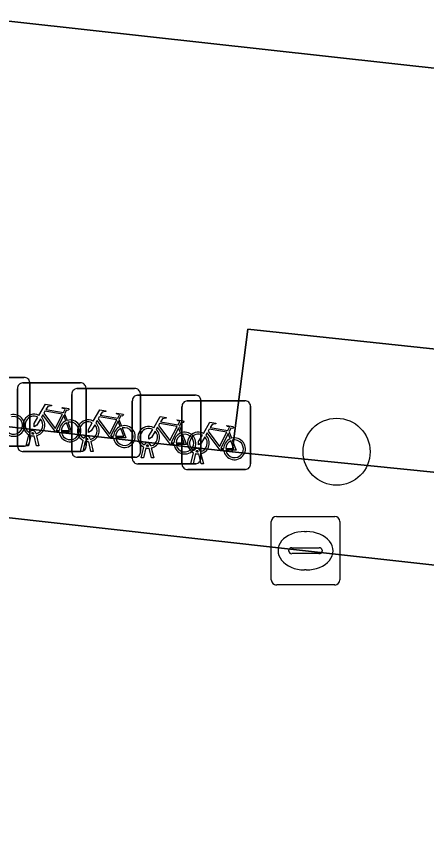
# Model space of a CAD drawing. Extents: x 162026 to 163502, y 387295 to 388169.
# Drawn here: x 162314.37 to 162320.36, y 387541.99 to 387553.98 of the extents above; entities that cross this region are included whole.
import ezdxf

# ---------------------------------------------------------------- set-up
doc = ezdxf.new("R2010")
doc.units = 0
for name, color, linetype in [('IMGEO_Boom', 7, 'Continuous'), ('IMGEO_Fietsenrek', 7, 'Continuous'), ('IMGEO_Groenvoorziening', 7, 'Continuous'), ('IMGEO_Kolk', 7, 'Continuous'), ('IMGEO_Pand', 7, 'Continuous'), ('IMGEO_Rijbaan_lokaal_gesloten', 7, 'Continuous'), ('IMGEO_Voetpad_open', 7, 'Continuous')]:
    doc.layers.add(name, color=color, linetype=linetype)

msp = doc.modelspace()

# ---------------------------------------------------------------- linework, layer by layer
at = {"layer": 'IMGEO_Boom'}
msp.add_circle((162319.044, 387547.635), 0.489, dxfattribs=at)
at = {"layer": 'IMGEO_Fietsenrek'}
for p, q in [((162313.64, 387548.718), (162314.481, 387548.718)), ((162314.481, 387548.718), (162313.64, 387548.718)), ((162314.387, 387547.714), (162314.387, 387548.555)), ((162314.387, 387548.555), (162314.387, 387547.714)), ((162314.462, 387548.639), (162315.303, 387548.639)), ((162315.303, 387548.639), (162314.462, 387548.639)), ((162314.565, 387548.643), (162314.565, 387547.802)), ((162314.565, 387547.802), (162314.565, 387548.643)), ((162315.255, 387548.556), (162316.096, 387548.556)), ((162316.096, 387548.556), (162315.255, 387548.556)), ((162315.387, 387548.564), (162315.387, 387547.723)), ((162315.387, 387547.723), (162315.387, 387548.564)), ((162315.18, 387547.631), (162315.18, 387548.472)), ((162315.18, 387548.472), (162315.18, 387547.631)), ((162316.137, 387548.46), (162316.978, 387548.46)), ((162316.978, 387548.46), (162316.137, 387548.46)), ((162316.18, 387548.481), (162316.18, 387547.64)), ((162316.18, 387547.64), (162316.18, 387548.481)), ((162316.062, 387547.535), (162316.062, 387548.376)), ((162316.062, 387548.376), (162316.062, 387547.535)), ((162316.862, 387548.377), (162317.703, 387548.377)), ((162317.703, 387548.377), (162316.862, 387548.377)), ((162317.062, 387548.385), (162317.062, 387547.544)), ((162317.062, 387547.544), (162317.062, 387548.385)), ((162315.074, 387548.188), (162315.11, 387548.093)), ((162316.787, 387547.452), (162316.787, 387548.293)), ((162316.787, 387548.293), (162316.787, 387547.452)), ((162317.787, 387548.302), (162317.787, 387547.461)), ((162317.787, 387547.461), (162317.787, 387548.302)), ((162315.867, 387548.105), (162315.903, 387548.01)), ((162316.749, 387548.009), (162316.785, 387547.914)), ((162314.514, 387547.723), (162314.553, 387547.883)), ((162314.583, 387547.871), (162314.548, 387547.723)), ((162314.625, 387547.895), (162314.624, 387547.899)), ((162314.666, 387547.723), (162314.632, 387547.865)), ((162314.656, 387547.906), (162314.657, 387547.899)), ((162314.664, 387547.869), (162314.699, 387547.723)), ((162317.474, 387547.926), (162317.51, 387547.831)), ((162314.49, 387547.718), (162313.649, 387547.718)), ((162313.649, 387547.718), (162314.49, 387547.718)), ((162314.548, 387547.723), (162314.514, 387547.723)), ((162314.699, 387547.723), (162314.666, 387547.723)), ((162315.307, 387547.64), (162315.346, 387547.8)), ((162315.376, 387547.788), (162315.341, 387547.64)), ((162315.418, 387547.812), (162315.417, 387547.816)), ((162315.459, 387547.64), (162315.425, 387547.782)), ((162315.449, 387547.823), (162315.45, 387547.816)), ((162315.457, 387547.786), (162315.492, 387547.64)), ((162316.3, 387547.716), (162316.299, 387547.72)), ((162316.331, 387547.727), (162316.332, 387547.72)), ((162315.312, 387547.639), (162314.471, 387547.639)), ((162314.471, 387547.639), (162315.312, 387547.639)), ((162315.341, 387547.64), (162315.307, 387547.64)), ((162315.492, 387547.64), (162315.459, 387547.64)), ((162316.189, 387547.544), (162316.228, 387547.704)), ((162316.258, 387547.692), (162316.223, 387547.544)), ((162316.341, 387547.544), (162316.307, 387547.686)), ((162316.339, 387547.69), (162316.374, 387547.544)), ((162316.914, 387547.461), (162316.953, 387547.621)), ((162316.983, 387547.609), (162316.948, 387547.461)), ((162317.025, 387547.633), (162317.024, 387547.637)), ((162317.066, 387547.461), (162317.032, 387547.603)), ((162317.056, 387547.644), (162317.057, 387547.637)), ((162317.064, 387547.607), (162317.099, 387547.461)), ((162316.105, 387547.556), (162315.264, 387547.556)), ((162315.264, 387547.556), (162316.105, 387547.556)), ((162316.223, 387547.544), (162316.189, 387547.544)), ((162316.374, 387547.544), (162316.341, 387547.544)), ((162316.987, 387547.46), (162316.146, 387547.46)), ((162316.146, 387547.46), (162316.987, 387547.46)), ((162317.712, 387547.377), (162316.871, 387547.377)), ((162316.871, 387547.377), (162317.712, 387547.377)), ((162316.948, 387547.461), (162316.914, 387547.461)), ((162317.099, 387547.461), (162317.066, 387547.461))]:
    msp.add_line(p, q, dxfattribs=at)
for points in [[(162314.7, 387548.165), (162314.795, 387548.329), (162314.881, 387548.315), (162314.883, 387548.306), (162314.827, 387548.295), (162314.8, 387548.25), (162315.056, 387548.209)], [(162315.043, 387548.184), (162314.786, 387548.225), (162314.769, 387548.196), (162314.936, 387547.976), (162315.043, 387548.184)], [(162315.056, 387548.209), (162315.081, 387548.258), (162315.075, 387548.262), (162315.052, 387548.266), (162315.04, 387548.273), (162315.039, 387548.276), (162315.041, 387548.281), (162315.136, 387548.266), (162315.138, 387548.256), (162315.128, 387548.243), (162315.116, 387548.237), (162315.102, 387548.243), (162315.074, 387548.188)], [(162315.493, 387548.082), (162315.588, 387548.246), (162315.674, 387548.232), (162315.676, 387548.223), (162315.62, 387548.212), (162315.593, 387548.167), (162315.849, 387548.126)], [(162315.849, 387548.126), (162315.874, 387548.175), (162315.868, 387548.179), (162315.845, 387548.183), (162315.833, 387548.19), (162315.832, 387548.193), (162315.834, 387548.198), (162315.929, 387548.183), (162315.931, 387548.173), (162315.921, 387548.16), (162315.909, 387548.154), (162315.895, 387548.16), (162315.867, 387548.105)], [(162314.721, 387548.113), (162314.669, 387548.023), (162314.629, 387547.998), (162314.63, 387548.045), (162314.685, 387548.139)], [(162314.996, 387547.921), (162314.946, 387547.921), (162314.755, 387548.172), (162314.736, 387548.14)], [(162315.091, 387548.086), (162315.061, 387548.163), (162314.952, 387547.945), (162314.995, 387547.945)], [(162315.121, 387548.065), (162315.176, 387547.92), (162315.026, 387547.92)], [(162315.789, 387547.838), (162315.739, 387547.838), (162315.548, 387548.089), (162315.529, 387548.057)], [(162315.836, 387548.101), (162315.579, 387548.142), (162315.562, 387548.113), (162315.729, 387547.893), (162315.836, 387548.101)], [(162315.884, 387548.003), (162315.854, 387548.08), (162315.745, 387547.862), (162315.788, 387547.862)], [(162316.375, 387547.986), (162316.47, 387548.15), (162316.556, 387548.136), (162316.558, 387548.127), (162316.502, 387548.116), (162316.475, 387548.071), (162316.731, 387548.03)], [(162316.731, 387548.03), (162316.756, 387548.079), (162316.75, 387548.083), (162316.727, 387548.087), (162316.715, 387548.094), (162316.714, 387548.097), (162316.716, 387548.102), (162316.811, 387548.087), (162316.813, 387548.077), (162316.803, 387548.064), (162316.791, 387548.058), (162316.777, 387548.064), (162316.749, 387548.009)], [(162317.1, 387547.903), (162317.195, 387548.067), (162317.281, 387548.053), (162317.283, 387548.044), (162317.227, 387548.033), (162317.2, 387547.988), (162317.456, 387547.947)], [(162315.025, 387547.945), (162315.145, 387547.944), (162315.101, 387548.058)], [(162315.514, 387548.03), (162315.462, 387547.94), (162315.422, 387547.915), (162315.423, 387547.962), (162315.478, 387548.056)], [(162315.818, 387547.862), (162315.938, 387547.861), (162315.894, 387547.975)], [(162315.914, 387547.982), (162315.969, 387547.837), (162315.819, 387547.837)], [(162316.396, 387547.934), (162316.344, 387547.844), (162316.304, 387547.819), (162316.305, 387547.866), (162316.36, 387547.96)], [(162316.671, 387547.742), (162316.621, 387547.742), (162316.43, 387547.993), (162316.411, 387547.961)], [(162316.718, 387548.005), (162316.461, 387548.046), (162316.444, 387548.017), (162316.611, 387547.797), (162316.718, 387548.005)], [(162316.766, 387547.907), (162316.736, 387547.984), (162316.627, 387547.766), (162316.67, 387547.766)], [(162317.443, 387547.922), (162317.186, 387547.963), (162317.169, 387547.934), (162317.336, 387547.714), (162317.443, 387547.922)], [(162317.456, 387547.947), (162317.481, 387547.996), (162317.475, 387548), (162317.452, 387548.004), (162317.44, 387548.011), (162317.439, 387548.014), (162317.441, 387548.019), (162317.536, 387548.004), (162317.538, 387547.994), (162317.528, 387547.981), (162317.516, 387547.975), (162317.502, 387547.981), (162317.474, 387547.926)], [(162316.7, 387547.766), (162316.82, 387547.765), (162316.776, 387547.879)], [(162316.796, 387547.886), (162316.851, 387547.741), (162316.701, 387547.741)], [(162317.121, 387547.851), (162317.069, 387547.761), (162317.029, 387547.736), (162317.03, 387547.783), (162317.085, 387547.877)], [(162317.396, 387547.659), (162317.346, 387547.659), (162317.155, 387547.91), (162317.136, 387547.878)], [(162317.491, 387547.824), (162317.461, 387547.901), (162317.352, 387547.683), (162317.395, 387547.683)], [(162317.425, 387547.683), (162317.545, 387547.682), (162317.501, 387547.796)], [(162317.521, 387547.803), (162317.576, 387547.658), (162317.426, 387547.658)]]:
    msp.add_lwpolyline(points, dxfattribs=at)
for centre, radius, start, end in [((162314.487, 387548.64), 0.0779, 2.4484, 94.2845), ((162314.487, 387548.64), 0.0779, 2.4484, 94.2845), ((162314.465, 387548.561), 0.0779, 92.4484, 184.2845), ((162314.465, 387548.561), 0.0779, 92.4484, 184.2845), ((162315.258, 387548.478), 0.0779, 92.4484, 184.2845), ((162315.258, 387548.478), 0.0779, 92.4484, 184.2845), ((162315.309, 387548.561), 0.0779, 2.4484, 94.2845), ((162315.309, 387548.561), 0.0779, 2.4484, 94.2845), ((162316.102, 387548.478), 0.0779, 2.4484, 94.2845), ((162316.102, 387548.478), 0.0779, 2.4484, 94.2845), ((162316.14, 387548.382), 0.0779, 92.4484, 184.2845), ((162316.14, 387548.382), 0.0779, 92.4484, 184.2845), ((162316.984, 387548.382), 0.0779, 2.4484, 94.2845), ((162316.984, 387548.382), 0.0779, 2.4484, 94.2845), ((162316.865, 387548.299), 0.0779, 92.4484, 184.2845), ((162316.865, 387548.299), 0.0779, 92.4484, 184.2845), ((162317.709, 387548.299), 0.0779, 2.4484, 94.2845), ((162317.709, 387548.299), 0.0779, 2.4484, 94.2845), ((162314.332, 387548.019), 0.159, 187.0065, 105.7708), ((162314.332, 387548.019), 0.129, 188.6715, 104.5883), ((162314.627, 387548.024), 0.159, 62.6766, 242.1369), ((162314.627, 387548.024), 0.129, 63.3192, 238.903), ((162314.627, 387548.024), 0.129, 283.6043, 43.4302), ((162314.627, 387548.024), 0.159, 283.5766, 46.6042), ((162315.154, 387547.94), 0.159, 113.3408, 178.3217), ((162315.154, 387547.94), 0.159, 187.0065, 105.7708), ((162315.154, 387547.94), 0.129, 188.6715, 104.5883), ((162315.42, 387547.941), 0.159, 62.6766, 242.1369), ((162315.42, 387547.941), 0.129, 63.3192, 238.903), ((162314.607, 387547.895), 0.0499, 12.8025, 158.6934), ((162315.154, 387547.94), 0.129, 113.923, 177.9556), ((162315.42, 387547.941), 0.129, 283.6043, 43.4302), ((162315.42, 387547.941), 0.159, 283.5766, 46.6042), ((162315.947, 387547.857), 0.159, 113.3408, 178.3217), ((162315.947, 387547.857), 0.159, 187.0065, 105.7708), ((162315.947, 387547.857), 0.129, 113.923, 177.9556), ((162315.947, 387547.857), 0.129, 188.6715, 104.5883), ((162316.302, 387547.845), 0.159, 62.6766, 242.1369), ((162316.302, 387547.845), 0.129, 63.3192, 238.903), ((162316.302, 387547.845), 0.159, 283.5766, 46.6042), ((162314.627, 387548.024), 0.159, 253.9967, 271.7867), ((162314.607, 387547.895), 0.0174, 12.8025, 163.4502), ((162314.627, 387548.024), 0.129, 253.415, 269.0204), ((162315.4, 387547.812), 0.0499, 12.8025, 158.6934), ((162315.4, 387547.812), 0.0174, 12.8025, 163.4502), ((162316.302, 387547.845), 0.129, 283.6043, 43.4302), ((162316.829, 387547.761), 0.159, 113.3408, 178.3217), ((162316.829, 387547.761), 0.159, 187.0065, 105.7708), ((162316.829, 387547.761), 0.129, 113.923, 177.9556), ((162316.829, 387547.761), 0.129, 188.6715, 104.5883), ((162317.027, 387547.762), 0.159, 62.6766, 242.1369), ((162317.027, 387547.762), 0.129, 63.3192, 238.903), ((162317.027, 387547.762), 0.129, 283.6043, 43.4302), ((162317.027, 387547.762), 0.159, 283.5766, 46.6042), ((162317.554, 387547.678), 0.159, 187.0065, 105.7708), ((162314.465, 387547.717), 0.0779, 182.4484, 274.2845), ((162314.465, 387547.717), 0.0779, 182.4484, 274.2845), ((162314.487, 387547.796), 0.0779, 272.4484, 4.2845), ((162314.487, 387547.796), 0.0779, 272.4484, 4.2845), ((162315.309, 387547.717), 0.0779, 272.4484, 4.2845), ((162315.309, 387547.717), 0.0779, 272.4484, 4.2845), ((162315.42, 387547.941), 0.159, 253.9967, 271.7867), ((162315.42, 387547.941), 0.129, 253.415, 269.0204), ((162316.282, 387547.716), 0.0499, 12.8025, 158.6934), ((162316.282, 387547.716), 0.0174, 12.8025, 163.4502), ((162316.302, 387547.845), 0.129, 253.415, 269.0204), ((162317.554, 387547.678), 0.159, 113.3408, 178.3217), ((162317.554, 387547.678), 0.129, 113.923, 177.9556), ((162317.554, 387547.678), 0.129, 188.6715, 104.5883), ((162315.258, 387547.634), 0.0779, 182.4484, 274.2845), ((162315.258, 387547.634), 0.0779, 182.4484, 274.2845), ((162316.102, 387547.634), 0.0779, 272.4484, 4.2845), ((162316.102, 387547.634), 0.0779, 272.4484, 4.2845), ((162316.302, 387547.845), 0.159, 253.9967, 271.7867), ((162317.007, 387547.633), 0.0499, 12.8025, 158.6934), ((162317.027, 387547.762), 0.159, 253.9967, 271.7867), ((162317.007, 387547.633), 0.0174, 12.8025, 163.4502), ((162317.027, 387547.762), 0.129, 253.415, 269.0204), ((162316.14, 387547.538), 0.0779, 182.4484, 274.2845), ((162316.14, 387547.538), 0.0779, 182.4484, 274.2845), ((162316.984, 387547.538), 0.0779, 272.4484, 4.2845), ((162316.984, 387547.538), 0.0779, 272.4484, 4.2845), ((162316.865, 387547.455), 0.0779, 182.4484, 274.2845), ((162316.865, 387547.455), 0.0779, 182.4484, 274.2845), ((162317.709, 387547.455), 0.0779, 272.4484, 4.2845), ((162317.709, 387547.455), 0.0779, 272.4484, 4.2845)]:
    msp.add_arc(centre, radius, start, end, dxfattribs=at)
at = {"layer": 'IMGEO_Groenvoorziening'}
for points in [[(162320.504, 387547.333), (162317.521, 387547.632), (162304.856, 387549.053), (162301.909, 387549.364), (162295.563, 387550.049), (162295.461, 387548.755), (162300.729, 387548.178), (162318.59, 387546.192), (162331.98, 387544.706), (162335.41, 387544.327), (162338.051, 387544.035), (162338.197, 387545.367), (162335.201, 387545.678)], [(162320.722, 387549.105), (162317.746, 387549.425), (162317.521, 387547.632), (162320.504, 387547.333)]]:
    msp.add_lwpolyline(points, close=True, dxfattribs=at)
at = {"layer": 'IMGEO_Kolk'}
for p, q in [((162318.164, 387546.692), (162319.016, 387546.692)), ((162318.089, 387545.766), (162318.089, 387546.618)), ((162319.09, 387546.618), (162319.09, 387545.766)), ((162318.577, 387546.472), (162318.602, 387546.472)), ((162318.348, 387546.186), (162318.348, 387546.198)), ((162318.786, 387546.149), (162318.388, 387546.149)), ((162318.391, 387546.235), (162318.789, 387546.235)), ((162318.832, 387546.198), (162318.832, 387546.186)), ((162318.6, 387545.912), (162318.575, 387545.912)), ((162319.016, 387545.692), (162318.164, 387545.692))]:
    msp.add_line(p, q, dxfattribs=at)
for points in [[(162318.164, 387546.692), (162319.016, 387546.692)], [(162318.089, 387545.766), (162318.089, 387546.618)], [(162319.09, 387546.618), (162319.09, 387545.766)], [(162319.016, 387545.692), (162318.164, 387545.692)]]:
    msp.add_lwpolyline(points, dxfattribs=at)
for centre, radius, start, end in [((162318.166, 387546.616), 0.0765, 91.552, 178.448), ((162318.166, 387546.616), 0.0765, 91.552, 178.448), ((162319.014, 387546.616), 0.0765, 1.552, 88.448), ((162319.014, 387546.616), 0.0765, 1.552, 88.448), ((162318.388, 387546.195), 0.0403, 85.8775, 175.7526), ((162318.385, 387546.185), 0.0366, 178.938, 274.7102), ((162318.789, 387546.192), 0.043, 264.8664, 352.4533), ((162318.793, 387546.197), 0.0386, 1.7309, 96.639), ((162318.166, 387545.768), 0.0765, 181.552, 268.448), ((162318.166, 387545.768), 0.0765, 181.552, 268.448), ((162319.014, 387545.768), 0.0765, 271.552, 358.448), ((162319.014, 387545.768), 0.0765, 271.552, 358.448)]:
    msp.add_arc(centre, radius, start, end, dxfattribs=at)
for centre, major_axis, ratio, start_param, end_param in [((162318.576, 387546.192), (-0.387, 0.002), 0.722429, 4.712389, 7.853982), ((162318.601, 387546.192), (-0.39, 0.002), 0.717154, 1.570796, 4.712389)]:
    msp.add_ellipse(centre, major_axis=major_axis, ratio=ratio, start_param=start_param, end_param=end_param, dxfattribs=at)
at = {"layer": 'IMGEO_Pand'}
msp.add_lwpolyline([(162276.745, 387558.061), (162370.078, 387547.752)], dxfattribs=at)
at = {"layer": 'IMGEO_Rijbaan_lokaal_gesloten'}
msp.add_lwpolyline([(162335.41, 387544.327), (162331.98, 387544.706), (162318.59, 387546.192), (162300.729, 387548.178), (162295.461, 387548.755), (162288.98, 387549.467), (162278.744, 387550.591)], dxfattribs=at)
at = {"layer": 'IMGEO_Voetpad_open'}
for points in [[(162370.078, 387547.752), (162276.745, 387558.061), (162276.084, 387551.129)], [(162304.856, 387549.053), (162317.521, 387547.632), (162317.746, 387549.425), (162320.722, 387549.105), (162320.504, 387547.333), (162335.201, 387545.678), (162335.417, 387547.465), (162338.391, 387547.146), (162338.197, 387545.367), (162338.051, 387544.035), (162343.504, 387543.432), (162343.643, 387544.745), (162348.613, 387544.192), (162348.482, 387542.882), (162356.516, 387541.994)]]:
    msp.add_lwpolyline(points, dxfattribs=at)

doc.saveas('drawing.dxf')
